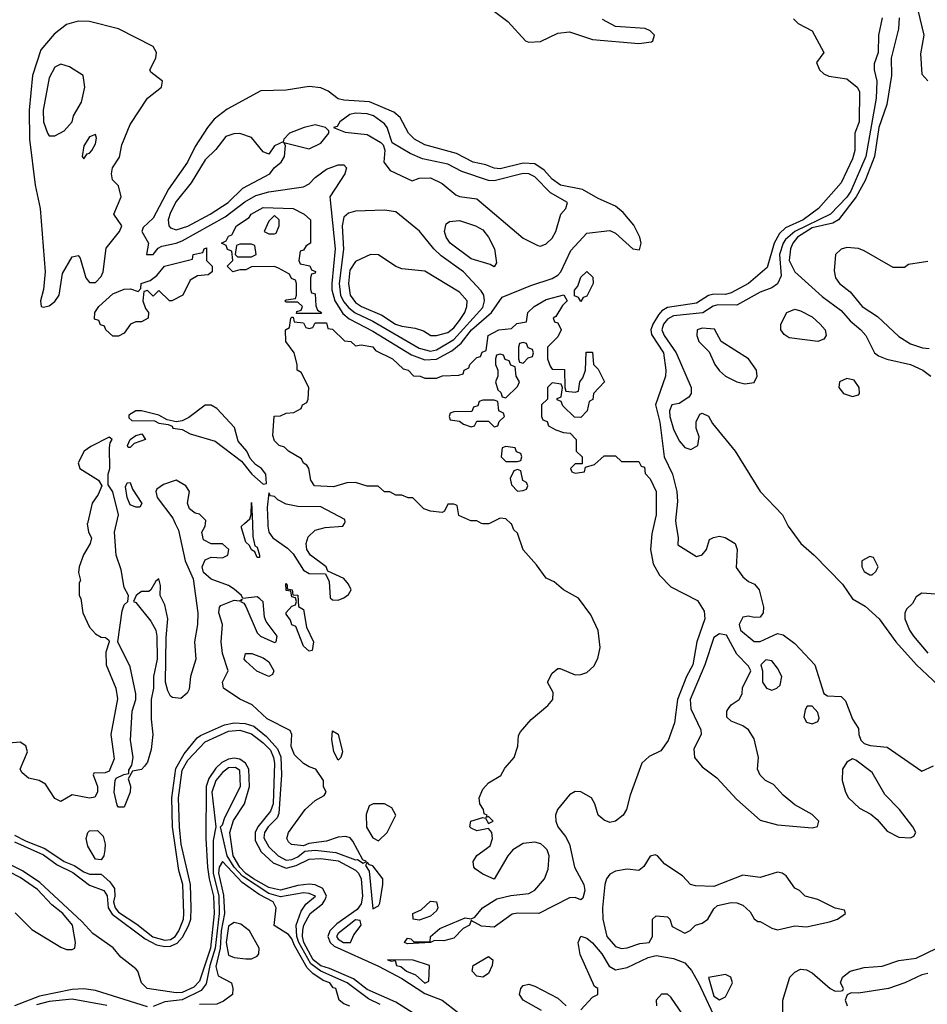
# Model space of a CAD drawing. Header units: inches. Extents: x 2380249 to 2585472, y 382747 to 546448.
# Tile 452 of 626: x 2505368 to 2508509, y 478336 to 481743. Entities that reach past the tile are written whole.
import ezdxf

# ---------------------------------------------------------------- set-up
doc = ezdxf.new("R2010")
doc.units = ezdxf.units.IN
doc.header["$MEASUREMENT"] = 0
doc.layers.add('C5407', color=7, linetype='Continuous')
doc.layers.add('C5408', color=7, linetype='Continuous')

msp = doc.modelspace()

# ---------------------------------------------------------------- linework, layer by layer
at = {"layer": 'C5407', "color": 4}
for points, elevation in [([(2505602.5, 480000), (2505602, 479998), (2505606, 479970), (2505616, 479950), (2505611.3, 479930), (2505588.4, 479891.6), (2505574, 479850), (2505571, 479830), (2505578, 479802), (2505574, 479794), (2505574, 479750), (2505579.8, 479739.8), (2505586.7, 479690), (2505610, 479640.7), (2505630, 479617.3), (2505650, 479606), (2505664.7, 479604.7), (2505676, 479596), (2505678, 479590), (2505666.2, 479553.8), (2505667, 479510), (2505700.3, 479430), (2505706.6, 479393.4), (2505683.8, 479270), (2505695.3, 479184.7), (2505678, 479142), (2505663.6, 479136.4), (2505624.7, 479135.3), (2505622, 479130), (2505637.3, 479090), (2505637.3, 479070), (2505627.5, 479052.5), (2505610, 479049.5), (2505550, 479061.2), (2505510, 479038), (2505490, 479048), (2505457.2, 479097.2), (2505435.3, 479110), (2505398.7, 479118.7), (2505376.6, 479136.6), (2505369.3, 479150), (2505394.5, 479210), (2505389, 479230), (2505370, 479242.7), (2505330, 479239.3)], 8), ([(2505350, 478921.5), (2505390, 478899.8), (2505454.6, 478874.6), (2505521.5, 478830), (2505556.4, 478816.4), (2505590, 478794.7), (2505610, 478785.8), (2505650, 478786), (2505680, 478760), (2505696.5, 478736.5), (2505697.6, 478710), (2505692.9, 478690), (2505697.9, 478670), (2505710, 478655), (2505773.4, 478613.4), (2505829, 478569), (2505870, 478557.5), (2505890, 478559.6), (2505905.7, 478570), (2505918.5, 478590), (2505935.3, 478630), (2505936.1, 478650), (2505933, 478750), (2505918.6, 478798.6), (2505896.9, 478950), (2505893.9, 479050), (2505908.2, 479151.8), (2505937.4, 479202.6), (2505981.6, 479258.4), (2505993.6, 479266.4), (2506076.7, 479303.4), (2506110, 479309.5), (2506147.7, 479307.7), (2506178, 479298), (2506222, 479262), (2506260.3, 479220.3), (2506271.9, 479191.9), (2506274.2, 479130), (2506264.3, 478995.7), (2506258.9, 478981.1), (2506228.1, 478950), (2506214.9, 478930), (2506212.4, 478912.4), (2506230, 478880.4), (2506262, 478850), (2506290, 478834.4), (2506310, 478837.1), (2506330, 478846.4), (2506354.1, 478865.9), (2506390, 478868.8), (2506461.6, 478861.6), (2506530, 478835.3), (2506536.4, 478836.4), (2506556, 478824), (2506568, 478830), (2506555.5, 478835.5), (2506520.5, 478900.5), (2506511.4, 478911.4), (2506496.3, 478916.3), (2506470, 478914), (2506430, 478900.5), (2506368.2, 478891.8), (2506350, 478883.7), (2506308.3, 478888.3), (2506297.6, 478897.6), (2506291.8, 478910), (2506297.6, 478930), (2506356.2, 479010), (2506390, 479040.7), (2506422, 479058), (2506428.7, 479070), (2506419, 479090), (2506419.3, 479110), (2506393.2, 479150), (2506370, 479157), (2506350, 479169.5), (2506319.2, 479199.2), (2506307.9, 479228), (2506309.7, 479269.7), (2506303.8, 479283.8), (2506224.2, 479324.2), (2506172.5, 479372.5), (2506130, 479391.5), (2506072.7, 479430), (2506069.6, 479450), (2506089.5, 479490), (2506069.6, 479550), (2506065.6, 479590), (2506069.5, 479650), (2506057.6, 479690), (2506059.5, 479710), (2506064.2, 479715.8), (2506110, 479734.8), (2506128, 479732), (2506138, 479738), (2506132, 479730), (2506143.5, 479723.5), (2506150, 479712), (2506190, 479621), (2506201, 479610), (2506250, 479588.2), (2506255.3, 479590), (2506258.4, 479610), (2506221, 479661), (2506215.1, 479675.1), (2506210, 479728), (2506199.1, 479739.1), (2506190, 479746), (2506140.2, 479740.2), (2506135.3, 479750), (2506110, 479772.3), (2506090, 479784.5), (2506030, 479807.3), (2506004.5, 479830), (2505999.6, 479850), (2506010, 479874), (2506030, 479883), (2506070, 479881), (2506088, 479890), (2506091.8, 479910), (2506070, 479928.7), (2506030, 479929), (2506003.6, 479943.6), (2505998, 479970), (2506009.3, 479990), (2506010.7, 480000)], 8), ([(2505906.5, 480000), (2505917, 479977), (2505940.2, 479870), (2505968.4, 479808.4), (2505983.9, 479690), (2505983.2, 479650), (2505973.2, 479590), (2505977.3, 479530), (2505958.9, 479470), (2505954, 479426), (2505947.5, 479412.5), (2505926, 479394), (2505897.2, 479397.2), (2505890, 479402), (2505880.4, 479420.4), (2505872.8, 479450), (2505874.7, 479605.3), (2505880.7, 479670), (2505870, 479718), (2505854, 479750), (2505855.5, 479784.5), (2505850, 479808), (2505839.6, 479800.4), (2505822, 479770), (2505815.3, 479764.7), (2505790, 479764), (2505781.4, 479758.6), (2505771.3, 479750), (2505762, 479730), (2505770, 479726), (2505821.6, 479661.6), (2505839.1, 479630), (2505842.4, 479610), (2505844.2, 479530), (2505830.6, 479470), (2505830.5, 479430), (2505823.1, 479390), (2505822.5, 479322.5), (2505828.8, 479270), (2505822.8, 479217.3), (2505810, 479174), (2505799.8, 479160.2), (2505790, 479148), (2505758, 479142), (2505743.6, 479116.4), (2505751, 479091), (2505750.8, 479070), (2505730, 479018), (2505710, 479018), (2505704.7, 479024.7), (2505695.3, 479070), (2505698, 479110), (2505702, 479118), (2505728.4, 479131.6), (2505746, 479134), (2505746, 479146), (2505756.4, 479163.6), (2505761.2, 479190), (2505751.6, 479250), (2505757.6, 479350), (2505769.6, 479390), (2505769.6, 479410), (2505750, 479504), (2505708, 479590), (2505722.5, 479697.5), (2505730, 479718), (2505742, 479730), (2505744, 479750), (2505730, 479778), (2505719.6, 479839.6), (2505701.6, 479890), (2505696.4, 479970), (2505703, 480000)], 8), ([(2506173.2, 480000), (2506175.2, 479955.2), (2506182, 479922), (2506190, 479918), (2506198, 479890), (2506198, 479882), (2506190, 479882), (2506182, 479902), (2506170, 479909), (2506163.7, 479923.7), (2506150, 479935.3), (2506135.3, 479984.7), (2506135.3, 479990), (2506146.4, 480000)], 4), ([(2506226.4, 480000), (2506226.7, 479990), (2506230.4, 479970), (2506243.8, 479950), (2506294.7, 479914.7), (2506314.4, 479894.4), (2506350, 479838), (2506370, 479826.4), (2506426, 479826), (2506438.8, 479798.8), (2506442.5, 479742.5), (2506450, 479736), (2506470, 479734.8), (2506490, 479742.8), (2506506, 479754), (2506515.3, 479770), (2506506, 479790), (2506490, 479809.2), (2506434.6, 479834.6), (2506428.7, 479850), (2506374, 479890), (2506361.2, 479910), (2506359.3, 479930), (2506366.6, 479953.4), (2506390, 479976), (2506425.4, 479985.4), (2506486, 479990), (2506491.6, 480000)], 8), ([(2507563.8, 480000), (2507555.9, 479964.1), (2507550.4, 479910), (2507559.9, 479859.9), (2507581.4, 479821.4), (2507620.6, 479780.6), (2507713.3, 479733.3), (2507736.4, 479696.4), (2507738.4, 479670), (2507711.6, 479590), (2507696.9, 479510), (2507674.9, 479470), (2507644.2, 479390), (2507633.7, 479310), (2507611.8, 479248.2), (2507586.9, 479213.1), (2507546.4, 479193.6), (2507520.4, 479170), (2507480.2, 479059.8), (2507468, 479010), (2507456.3, 478990), (2507429.2, 478969.2), (2507410, 478965.2), (2507390, 478973.2), (2507369.2, 478990), (2507358, 479030), (2507346, 479050), (2507310, 479071.6), (2507290, 479071.8), (2507270, 479060.9), (2507228.5, 479010), (2507222, 478990), (2507222.6, 478970), (2507230.4, 478950), (2507256.9, 478916.9), (2507270.4, 478890), (2507287.2, 478810), (2507319.5, 478750), (2507323.8, 478730), (2507316.7, 478703.3), (2507310, 478697.2), (2507290, 478705.1), (2507270, 478704.2), (2507164.7, 478650), (2507090, 478651.2), (2507072.4, 478647.6), (2507010, 478602.4), (2506966.5, 478606.5), (2506930, 478626), (2506924.7, 478610), (2506902, 478598), (2506870, 478564.4), (2506835.6, 478555.6), (2506803.5, 478556.5), (2506790, 478549.6), (2506710, 478545.6), (2506699, 478550), (2506710, 478564.7), (2506722, 478562), (2506731.6, 478551.6), (2506788, 478552), (2506789, 478570), (2506821.7, 478598.3), (2506910, 478634.8), (2506930, 478631.3), (2506943.1, 478636.9), (2506969.3, 478670), (2507018.9, 478701.1), (2507067.5, 478712.5), (2507130, 478719.1), (2507150, 478730.7), (2507184.5, 478770), (2507196.9, 478803.1), (2507199.7, 478850), (2507193.3, 478870), (2507182.2, 478882.3), (2507170.9, 478890.9), (2507150, 478897.4), (2507110, 478892.6), (2507074.4, 478870), (2507057, 478850), (2507010, 478769), (2506970, 478786.6), (2506944.5, 478804.5), (2506939, 478810), (2506937.2, 478830), (2506949.7, 478850.3), (2506995.4, 478884.6), (2507004.5, 478910), (2507001.2, 478930), (2506990, 478944), (2506950, 478936), (2506930, 478945.2), (2506926, 478950), (2506929.2, 478970), (2506970, 478982), (2506979.6, 478979.6), (2506990, 478962), (2507006, 478970), (2506990, 478986), (2506982, 478982), (2506986, 478990), (2506975.3, 478995.3), (2506973.2, 479010), (2506960.7, 479030), (2506957.6, 479050), (2506970, 479080.7), (2506990, 479102.4), (2507032.4, 479127.6), (2507046.8, 479153.2), (2507079.5, 479190), (2507091.3, 479228.7), (2507094.5, 479265.5), (2507101.2, 479278.8), (2507138.3, 479321.7), (2507196, 479370), (2507212.3, 479390), (2507214.5, 479414.5), (2507194, 479450), (2507210, 479482), (2507230, 479498), (2507238, 479498), (2507290, 479476), (2507310, 479477.3), (2507330, 479484), (2507354.3, 479505.7), (2507368, 479532), (2507376.3, 479570), (2507369.7, 479629.7), (2507343.8, 479683.8), (2507301.2, 479741.2), (2507249.2, 479770), (2507217.6, 479797.6), (2507189.4, 479810), (2507156.6, 479856.6), (2507110, 479908.7), (2507090, 479966), (2507078, 479978), (2507070, 479998), (2507067.7, 480000)], 4), ([(2506994, 480000), (2506990, 479998), (2506970, 479998), (2506966.2, 480000)], 4), ([(2507638.7, 480000), (2507646.8, 479950), (2507645.4, 479925.4), (2507710, 479886), (2507730, 479891.3), (2507744, 479910), (2507755.3, 479944.7), (2507768.4, 479951.6), (2507790, 479956), (2507809.1, 479950.9), (2507844, 479930), (2507850.4, 479910), (2507847, 479847), (2507870, 479814.8), (2507890, 479798.8), (2507911, 479790), (2507926.8, 479770), (2507942, 479710), (2507941, 479690), (2507930, 479675.3), (2507910, 479674), (2507890, 479679), (2507870, 479675.3), (2507858, 479650), (2507862, 479630), (2507910, 479591), (2507930, 479590.8), (2507990, 479618.8), (2508010, 479614), (2508050, 479584.9), (2508118.8, 479510), (2508151, 479411), (2508163.5, 479403.5), (2508210, 479400.7), (2508225.8, 479385.8), (2508250, 479322), (2508270.7, 479290.7), (2508271.3, 479270), (2508278, 479250), (2508290, 479238), (2508311, 479231), (2508370, 479225.5), (2508490, 479142), (2508530, 479161)], 8), ([(2508022.4, 480000), (2508027.3, 479990), (2508070.5, 479930), (2508117.1, 479890), (2508214.9, 479790), (2508250, 479739.1), (2508293.1, 479713.1), (2508342.4, 479670), (2508399.5, 479590), (2508471.7, 479510), (2508584.4, 479404.4)], 12), ([(2508570, 479753.2), (2508490, 479758), (2508470, 479746), (2508456.9, 479723.1), (2508436.9, 479703.1), (2508431.1, 479688.9), (2508431, 479670), (2508447.3, 479630), (2508460.7, 479610), (2508510, 479551)], 16), ([(2505350, 478898.4), (2505450, 478852.5), (2505497.9, 478817.9), (2505552, 478792), (2505610, 478748.3), (2505659.5, 478730), (2505671.2, 478711.2), (2505674.1, 478670), (2505688.2, 478648.2), (2505802.2, 478562.2), (2505841.7, 478541.7), (2505870, 478535.7), (2505890, 478536.6), (2505912.8, 478547.2), (2505931.9, 478568.1), (2505952.6, 478607.4), (2505959.9, 478630), (2505961.7, 478670), (2505958.8, 478750), (2505926.9, 478890), (2505921.1, 478950), (2505917.6, 479050), (2505930, 479146.4), (2505950, 479181), (2506010, 479243.7), (2506090, 479281.1), (2506130, 479284.1), (2506170, 479271.5), (2506210, 479240.9), (2506235.3, 479215.3), (2506246.3, 479190), (2506249.5, 479170), (2506244.5, 479030), (2506236.1, 479003.9), (2506191.8, 478950), (2506182.3, 478930), (2506183.1, 478903.1), (2506203.1, 478863.1), (2506244.9, 478824.9), (2506290, 478806.7), (2506324.3, 478815.7), (2506370, 478838.4), (2506410, 478840.1), (2506470, 478832), (2506530, 478800.5), (2506540.9, 478790), (2506550.1, 478770.1), (2506553.9, 478710), (2506550, 478684), (2506535.6, 478664.4), (2506465.4, 478614.6), (2506440.6, 478590), (2506434.8, 478570), (2506442.7, 478550), (2506456.4, 478536.4), (2506610, 478467.8), (2506690, 478425.4), (2506770, 478373.1), (2506830, 478350.2), (2506886.5, 478306.5)], 4), ([(2506751.1, 478291.1), (2506670, 478343.4), (2506570, 478386.5), (2506523.4, 478423.4), (2506440.1, 478460.1), (2506410, 478469), (2506383.4, 478490), (2506351.7, 478550), (2506346, 478570), (2506347.9, 478592.1), (2506351.4, 478610), (2506373.5, 478650), (2506416, 478684), (2506424.2, 478695.8), (2506429.1, 478710), (2506416.5, 478736.5), (2506390, 478749.1), (2506370, 478751.2), (2506330, 478746.6), (2506270, 478731.2), (2506250, 478734.9), (2506230, 478740.2), (2506177.4, 478770), (2506150, 478788), (2506129.9, 478810), (2506106.3, 478850), (2506095, 478930), (2506107.8, 478972.2), (2506145.5, 479030), (2506163.4, 479090), (2506160.6, 479150), (2506148.8, 479170), (2506130, 479184.5), (2506110, 479187.1), (2506090, 479183.7), (2506067.4, 479172.6), (2506046.5, 479153.5), (2506022.3, 479117.7), (2506013.5, 479090), (2506012.4, 478910), (2506018.2, 478810), (2506023.3, 478770), (2506039.1, 478710), (2506040.5, 478650), (2506028.1, 478530), (2505990, 478416.3), (2505970, 478395), (2505930, 478376.8), (2505910, 478375.8), (2505809.4, 478390), (2505789.3, 478410), (2505776.8, 478450), (2505770, 478458.9), (2505718.4, 478498.4), (2505691.5, 478531.5), (2505620.7, 478580.7), (2505582.7, 478622.7), (2505437.8, 478757.8), (2505377.6, 478797.6), (2505297.1, 478837.1)], 4), ([(2506614.8, 478334.8), (2506574.7, 478354.7), (2506500.9, 478410), (2506410, 478450.4), (2506375.4, 478475.4), (2506333.5, 478550), (2506326.6, 478570), (2506324.1, 478610), (2506341.9, 478658.1), (2506358.2, 478681.8), (2506391, 478710), (2506370, 478719.2), (2506350, 478721.2), (2506270, 478707.7), (2506230, 478719.4), (2506138.8, 478778.8), (2506109.9, 478810), (2506085.4, 478850), (2506062.7, 478950), (2506070, 478957.3), (2506078, 478982), (2506132.3, 479090), (2506130, 479145.2), (2506115.1, 479155.1), (2506090, 479153.8), (2506070, 479137.6), (2506046.6, 479110), (2506032.8, 479070), (2506046.5, 478950), (2506037.2, 478902.8), (2506037.6, 478790), (2506056.9, 478710), (2506058, 478650), (2506044.9, 478530), (2506025.4, 478470), (2506013.1, 478406.9), (2505995.9, 478384.1), (2505930, 478351.1), (2505870, 478344.2), (2505830, 478328)], 8), ([(2505351.8, 478651.8), (2505410, 478594.4), (2505510, 478534), (2505530, 478525.5), (2505550, 478525.5), (2505559, 478530), (2505561.2, 478550), (2505551.1, 478610), (2505517.2, 478650), (2505479.6, 478679.6), (2505430, 478733), (2505370, 478774.7), (2505290, 478814.4)], 8), ([(2506510, 478329.3), (2506490, 478337.2), (2506474, 478350), (2506462, 478390), (2506452.9, 478392.9), (2506440.9, 478410), (2506418.6, 478418.6), (2506382.2, 478442.2), (2506362.4, 478462.4), (2506318.8, 478538.8), (2506310, 478562.6), (2506297.6, 478577.6), (2506248.4, 478608.4), (2506255.8, 478670), (2506245.1, 478690), (2506196.3, 478716.3), (2506137.7, 478757.7), (2506070, 478829.7), (2506058.2, 478810), (2506055.8, 478790), (2506073.5, 478713.5), (2506076.2, 478650), (2506065.5, 478590), (2506061.3, 478530), (2506046.3, 478466.3), (2506054.4, 478434.4), (2506101, 478410), (2506106, 478390), (2506104.7, 478370), (2506073.2, 478346.8), (2506050, 478336), (2505990, 478335.1)], 12), ([(2507310, 478316.3), (2507350, 478361), (2507368, 478370), (2507368, 478390), (2507357.2, 478397.2), (2507307.6, 478507.6), (2507300.9, 478550), (2507310, 478571.3), (2507330, 478564.9), (2507350, 478548), (2507382.6, 478510), (2507408.1, 478468.1), (2507430, 478454.9), (2507470, 478462.6), (2507542.8, 478497.2), (2507570, 478504.6), (2507630, 478493.8), (2507670, 478479.6), (2507692.8, 478452.8), (2507716.6, 478410), (2507784.4, 478264.4)], 4), ([(2508008.7, 478310), (2508009, 478350), (2508033.2, 478430), (2508050, 478446.8), (2508070, 478457.3), (2508090, 478455.5), (2508110, 478444.9), (2508172, 478390), (2508190, 478381), (2508210, 478382), (2508216.4, 478383.6), (2508218, 478390), (2508208, 478410), (2508215.3, 478430), (2508242, 478450), (2508290, 478463), (2508352.3, 478467.7), (2508410, 478487.3), (2508470, 478496), (2508542, 478530)], 4), ([(2508510, 478442), (2508490, 478438), (2508430.4, 478409.6), (2508374, 478390), (2508270, 478374), (2508244.7, 478375.3), (2508231.3, 478368.7), (2508224.7, 478350), (2508231, 478330)], 4), ([(2505810, 478327.6), (2505630, 478383.9), (2505589.8, 478389.8), (2505550, 478386.5), (2505436.5, 478363.5), (2505350.4, 478330)], 8), ([(2507173.9, 478313.9), (2507110, 478349.6), (2507098, 478370), (2507102, 478390), (2507110, 478400.7), (2507130, 478404.9), (2507150, 478398), (2507230, 478357.1), (2507259.3, 478330)], 4), ([(2505670, 478332), (2505550, 478353.8), (2505470, 478345.2), (2505426.4, 478333.6)], 12), ([(2507661.4, 478301.4), (2507620.8, 478360.8), (2507610, 478370.8), (2507588.7, 478371.3), (2507570.2, 478350), (2507571, 478330)], 4)]:
    msp.add_lwpolyline(points, dxfattribs=dict(at, elevation=elevation))
for points, elevation in [([(2508310, 479886), (2508282, 479870), (2508282, 479850), (2508290, 479834), (2508310, 479822), (2508318, 479822), (2508330, 479834), (2508338, 479850), (2508322, 479882)], 16), ([(2506370, 479558), (2506350, 479575.3), (2506323.1, 479643.1), (2506310, 479649), (2506305.2, 479665.2), (2506290, 479686), (2506290, 479692), (2506310, 479714), (2506322, 479718), (2506326, 479730), (2506322, 479742), (2506310, 479746), (2506306, 479766), (2506290, 479768), (2506288.4, 479791.6), (2506294, 479786), (2506294, 479774), (2506311.3, 479770), (2506312.7, 479752.7), (2506330, 479751.3), (2506332.7, 479712.7), (2506350, 479702), (2506360.7, 479640.7), (2506384.7, 479590), (2506379.6, 479560.4)], 4), ([(2507790, 479618), (2507770, 479605.2), (2507738.5, 479510), (2507688.1, 479390), (2507690, 479358.8), (2507725.4, 479285.4), (2507726, 479270), (2507700.3, 479219.7), (2507702.4, 479190), (2507730, 479157.1), (2507779.9, 479119.9), (2507850, 479044.4), (2507930, 478973.4), (2507990, 478957), (2508110, 478946), (2508129, 478951), (2508133.2, 478970), (2508110, 478992.3), (2508050, 479026.6), (2508010, 479059.3), (2507976.2, 479096.2), (2507949, 479110), (2507930, 479129), (2507921.2, 479150), (2507924, 479190), (2507910, 479254), (2507890, 479285.2), (2507870, 479299.3), (2507830, 479315.3), (2507815.3, 479330), (2507815.3, 479350), (2507820.2, 479359.8), (2507830, 479372), (2507858, 479390), (2507868, 479410), (2507868.9, 479431.1), (2507898, 479490), (2507890, 479506), (2507850, 479548), (2507813.2, 479613.2)], 8), ([(2506230, 479469.6), (2506188.3, 479488.3), (2506150, 479523.7), (2506144.5, 479530), (2506149, 479550), (2506171.3, 479550), (2506210, 479534.4), (2506230, 479520.7), (2506247.3, 479490), (2506242.8, 479477.2)], 4), ([(2507950, 479528), (2507932, 479510), (2507938, 479490), (2507938, 479450), (2507952, 479430), (2507970, 479422.8), (2507988, 479430), (2507999.3, 479440.7), (2508005.2, 479470), (2507990, 479499), (2507970, 479524)], 8), ([(2508110, 479368), (2508092.7, 479367.3), (2508085.4, 479354.6), (2508081, 479330), (2508090, 479312), (2508110, 479306), (2508130, 479314), (2508134, 479326), (2508130, 479346)], 8), ([(2506470, 479180.9), (2506455.1, 479210), (2506447.6, 479252.4), (2506450, 479282), (2506470, 479271), (2506484.9, 479210), (2506479.1, 479190)], 4), ([(2508250, 479185.2), (2508230, 479173.2), (2508214.8, 479150), (2508214, 479110), (2508224.9, 479070), (2508235.5, 479050), (2508274.4, 479014.4), (2508313.3, 478993.3), (2508335.3, 478975.3), (2508370, 478935.5), (2508410, 478914), (2508450, 478911.3), (2508462, 478918), (2508468.7, 478930), (2508459, 478950), (2508412.3, 479010), (2508362, 479062), (2508318, 479138), (2508260.9, 479180.9)], 8), ([(2506630, 479029.3), (2506590.9, 479029.1), (2506576.9, 479023.1), (2506567.3, 478992.7), (2506568.2, 478948.2), (2506590, 478911.3), (2506610, 478902), (2506639, 478930), (2506669.2, 478990), (2506655.9, 479015.9)], 8), ([(2505650, 478836), (2505630, 478838), (2505603.5, 478883.5), (2505598.3, 478910), (2505603.6, 478930), (2505610, 478936.4), (2505637.2, 478937.2), (2505657.2, 478917.2), (2505663.7, 478890), (2505663.1, 478870), (2505659.3, 478850)], 8), ([(2507566.4, 478853.6), (2507550, 478848), (2507527.1, 478812.9), (2507510, 478799), (2507470, 478803.7), (2507430, 478797), (2507410, 478786.6), (2507398.4, 478770), (2507392.4, 478750), (2507384.4, 478670), (2507386, 478630), (2507399.3, 478570), (2507430, 478535.5), (2507450, 478528.4), (2507470, 478530.7), (2507514, 478546), (2507546, 478550), (2507558, 478570), (2507558, 478630), (2507570, 478642), (2507610, 478638), (2507618, 478630), (2507625.4, 478605.4), (2507670, 478582), (2507688.4, 478591.6), (2507706, 478610), (2507730, 478616), (2507749.5, 478630.5), (2507770, 478666), (2507782.5, 478677.5), (2507830, 478687.7), (2507850, 478687.3), (2507870, 478678.8), (2507895.9, 478655.9), (2507910, 478632), (2507922, 478622), (2507930, 478622), (2507970, 478598.8), (2507990, 478594), (2508050, 478606.8), (2508090, 478604), (2508170, 478621), (2508198, 478630), (2508226, 478650), (2508222, 478662), (2508190, 478668), (2508130, 478699), (2508086, 478710), (2508066, 478730), (2508050, 478738), (2508020.2, 478780.2), (2508006, 478790), (2507990, 478793.2), (2507930, 478775.1), (2507870, 478782.7), (2507770, 478744), (2507706.3, 478746.3), (2507688.7, 478750), (2507660.9, 478780.9), (2507600.2, 478820.2), (2507575.3, 478850)], 8), ([(2506570, 478828), (2506564, 478816), (2506577, 478797), (2506590, 478666), (2506610, 478676), (2506614, 478686), (2506625.1, 478750), (2506624.5, 478770), (2506590, 478815.1), (2506578, 478818)], 8), ([(2506750, 478627.3), (2506729, 478630), (2506728.7, 478650), (2506757, 478663), (2506790, 478692.7), (2506810.2, 478690.2), (2506814.9, 478670), (2506810, 478659), (2506790, 478641.2)], 4), ([(2506530, 478627.6), (2506470, 478581.3), (2506464.3, 478570), (2506470, 478560.9), (2506488.2, 478550), (2506510, 478549.2), (2506513.2, 478550), (2506523.8, 478576.2), (2506549.6, 478610), (2506545.6, 478625.6)], 8), ([(2506110, 478618.4), (2506090, 478606.6), (2506083, 478550), (2506090, 478505.5), (2506110, 478498), (2506150, 478493), (2506170, 478493.4), (2506190, 478502.8), (2506196, 478510), (2506197, 478530), (2506162.7, 478590), (2506132.7, 478612.7)], 16), ([(2506641, 478490), (2506655.1, 478484.9), (2506666.8, 478486.8), (2506671.3, 478470), (2506687, 478467), (2506706.4, 478450), (2506737.2, 478437.2), (2506770, 478409.1), (2506784, 478416), (2506786, 478470), (2506729, 478489)], 8), ([(2506970, 478429.6), (2506950, 478433.2), (2506933.2, 478450), (2506937.2, 478470), (2506990, 478501.6), (2507004.9, 478490), (2507003.1, 478470), (2506990, 478442.9)], 4), ([(2507810, 478439.3), (2507751.6, 478428.4), (2507770, 478364.4), (2507790, 478351), (2507810, 478362), (2507834, 478410), (2507828.7, 478430)], 8)]:
    msp.add_lwpolyline(points, close=True, dxfattribs=dict(at, elevation=elevation))
at = {"layer": 'C5408', "color": 4}
for points, elevation in [([(2508516, 481984), (2508464.9, 481935.1), (2508454.7, 481890), (2508463.2, 481830), (2508497, 481690), (2508484.9, 481624.9), (2508490, 481554), (2508510, 481532)], 24), ([(2507011.2, 481771.2), (2507057.1, 481737.1), (2507118, 481670), (2507130, 481665.5), (2507170, 481668), (2507230, 481696.3), (2507270, 481700.5), (2507350, 481674.4), (2507510, 481660.5), (2507554, 481666), (2507559, 481670), (2507564, 481690), (2507550, 481704), (2507532.1, 481712.1), (2507430, 481719.5), (2507384.2, 481744.2)], 8), ([(2508046, 481746), (2508062, 481730), (2508110, 481704.7), (2508151, 481630), (2508124.7, 481595.3), (2508136, 481570), (2508150, 481556), (2508167.9, 481547.9), (2508230, 481538.8), (2508266, 481510), (2508274.2, 481494.2), (2508272.2, 481390), (2508258, 481350), (2508257.6, 481290), (2508250, 481262), (2508210, 481179), (2508132.4, 481090), (2508078.7, 481050), (2508017.7, 481022.3), (2507997, 481003), (2507978.4, 480970), (2507954.1, 480885.9), (2507890.3, 480830), (2507830, 480798.3), (2507810, 480792.6), (2507770, 480793.5), (2507751.8, 480788.2), (2507710, 480762.4), (2507610, 480747), (2507590, 480735.4), (2507578.3, 480721.7), (2507558.4, 480690), (2507552, 480670), (2507553.7, 480653.7), (2507595.2, 480590), (2507603.9, 480530), (2507602.4, 480510), (2507568.4, 480410), (2507583.5, 480350), (2507597.8, 480230), (2507627.2, 480170), (2507642, 480110), (2507644.7, 480075.3), (2507637.1, 480010), (2507638.7, 480000)], 8), ([(2508352.4, 481750), (2508339.3, 481690), (2508338, 481630), (2508324.4, 481590), (2508324.4, 481570), (2508334, 481530), (2508331.4, 481471.4), (2508296.1, 481270), (2508244.1, 481150), (2508230, 481128.9), (2508174, 481070), (2508049.7, 481010.3), (2508017.8, 480982.2), (2508009.4, 480970), (2507996.8, 480930), (2508003.1, 480856.9), (2507990, 480829.2), (2507970, 480815.1), (2507930, 480799.6), (2507850, 480755.4), (2507783.9, 480756.1), (2507768.1, 480751.9), (2507731.6, 480728.4), (2507630, 480717.7), (2507610, 480707.1), (2507595.8, 480690), (2507590.3, 480670), (2507598.3, 480650), (2507639.5, 480590), (2507692, 480470), (2507692, 480450), (2507683.6, 480436.4), (2507650, 480415.3), (2507624.7, 480410), (2507616.3, 480390), (2507617.6, 480370), (2507630, 480326), (2507650, 480286), (2507670, 480262.8), (2507690, 480256), (2507714, 480270), (2507719, 480299), (2507709, 480330), (2507709, 480351), (2507722, 480378), (2507730, 480382), (2507751.3, 480371.3), (2507765.4, 480345.4), (2507844, 480250), (2507930.4, 480110.4), (2508007.7, 480030), (2508022.4, 480000)], 12), ([(2508411.3, 481750), (2508409.1, 481710.9), (2508383.6, 481610), (2508384.4, 481550), (2508368.2, 481450), (2508340.4, 481370), (2508326.3, 481270), (2508293.4, 481186.6), (2508262.5, 481130), (2508201.3, 481050), (2508181.4, 481038.6), (2508110, 481022.5), (2508059.3, 480990), (2508043.2, 480970), (2508035.3, 480950), (2508030.3, 480910), (2508050.4, 480870), (2508145.1, 480785.1), (2508210, 480737.3), (2508241.5, 480701.5), (2508278, 480670), (2508296.3, 480650), (2508326, 480590), (2508339.8, 480579.8), (2508368.2, 480568.2), (2508450, 480550.3), (2508493, 480530), (2508520.7, 480510)], 16), ([(2508510, 480906), (2508443.6, 480896.4), (2508430, 480886), (2508390, 480886), (2508290, 480943.7), (2508270, 480951.8), (2508230, 480955.1), (2508210, 480949), (2508191, 480930), (2508186.5, 480873.5), (2508190.4, 480850), (2508204.9, 480830), (2508241.8, 480801.8), (2508282.6, 480750), (2508336.5, 480716.5), (2508410, 480647.3), (2508450, 480621.8), (2508492.3, 480607.7), (2508515.1, 480604.9)], 24), ([(2506966.2, 480000), (2506950, 480008.7), (2506928.9, 480008.9), (2506887.3, 480027.3), (2506882, 480062), (2506870, 480066), (2506850, 480066), (2506838, 480042), (2506830, 480038), (2506790, 480042), (2506766, 480050), (2506728, 480088), (2506712, 480088), (2506690, 480098), (2506670, 480098), (2506648.7, 480108.7), (2506630, 480109), (2506608.9, 480128.9), (2506570, 480129.3), (2506530, 480142), (2506499.6, 480140.4), (2506453.7, 480126.3), (2506388, 480130), (2506375.3, 480150), (2506368.7, 480190), (2506362, 480202), (2506350, 480208.7), (2506343.1, 480223.1), (2506298, 480250), (2506284, 480264), (2506266, 480270), (2506250, 480286), (2506244, 480304), (2506248.9, 480371.1), (2506270, 480372), (2506290, 480382), (2506316.4, 480383.6), (2506342, 480398), (2506346, 480410), (2506362, 480418), (2506366, 480430), (2506368, 480470), (2506342, 480522), (2506328, 480530), (2506328, 480550), (2506318, 480590), (2506288.7, 480630), (2506288, 480670), (2506302, 480678), (2506306, 480710), (2506310, 480714), (2506314, 480714), (2506318, 480698), (2506350, 480694), (2506358, 480678), (2506370, 480674), (2506382, 480678), (2506390, 480694), (2506430, 480694), (2506434, 480674), (2506450, 480672), (2506492, 480632), (2506514, 480630), (2506530, 480614), (2506550, 480618), (2506590, 480610.5), (2506598.8, 480598.8), (2506658, 480570), (2506694.8, 480534.8), (2506712, 480530), (2506731.1, 480511.1), (2506754, 480510), (2506770, 480502), (2506810, 480502), (2506830.9, 480510.9), (2506887.3, 480512.7), (2506902, 480518), (2506906, 480530), (2506922, 480538), (2506926, 480550), (2506950, 480574), (2506962, 480578), (2506968, 480592), (2506982, 480598), (2506988.7, 480650), (2507026, 480670), (2507070, 480674), (2507088.4, 480691.6), (2507122, 480698), (2507126, 480730), (2507148, 480750), (2507190, 480774.8), (2507251, 480791), (2507262, 480770), (2507246, 480754), (2507223.6, 480716.4), (2507214, 480710), (2507218, 480698), (2507230, 480694), (2507242, 480670), (2507230, 480646), (2507194, 480610), (2507194, 480570), (2507203.6, 480543.6), (2507210, 480534), (2507252.7, 480532.7), (2507254, 480470), (2507258, 480458), (2507290, 480454), (2507302, 480458), (2507306, 480490), (2507316.4, 480503.6), (2507326, 480530), (2507328, 480592), (2507350, 480592), (2507354, 480550), (2507370, 480534), (2507392, 480490), (2507354, 480450), (2507351.6, 480428.4), (2507338, 480422), (2507332, 480390), (2507310, 480366), (2507287.3, 480367.3), (2507247.3, 480407.3), (2507242, 480422), (2507227.3, 480427.3), (2507227.3, 480432.7), (2507242, 480438), (2507246, 480470), (2507242, 480482), (2507210, 480486), (2507194, 480470), (2507194, 480430), (2507174, 480410), (2507174, 480370), (2507178, 480358), (2507192.7, 480352.7), (2507198, 480338), (2507223.6, 480323.6), (2507250, 480314), (2507272.7, 480312.7), (2507294, 480290), (2507294, 480250), (2507314, 480230), (2507314, 480206), (2507290, 480206), (2507274, 480190), (2507278, 480178), (2507290, 480174), (2507322, 480178), (2507326, 480194), (2507356.4, 480203.6), (2507390, 480234), (2507430, 480234), (2507450, 480214), (2507510, 480214), (2507518, 480198), (2507530, 480194), (2507532.7, 480172.7), (2507550, 480154), (2507570.7, 480110), (2507570.4, 480030), (2507563.8, 480000)], 4), ([(2505703, 480000), (2505709.7, 480030), (2505690, 480108.7), (2505673.6, 480133.6), (2505674, 480170), (2505679.7, 480190), (2505678.7, 480261.3), (2505681.2, 480278.8), (2505688, 480290), (2505678, 480298), (2505613.7, 480266.3), (2505591.3, 480250), (2505570.8, 480210), (2505576, 480190), (2505641, 480150), (2505652, 480130), (2505639.9, 480100.1), (2505619.1, 480070), (2505602.5, 480000)], 8), ([(2506010.7, 480000), (2506012, 480010), (2505990, 480032.3), (2505975.5, 480035.5), (2505955.3, 480050), (2505949.2, 480070), (2505955.1, 480110), (2505942.7, 480130), (2505910, 480149.5), (2505865.8, 480134.2), (2505842, 480118), (2505839.1, 480110), (2505844.2, 480090), (2505898.2, 480018.2), (2505906.5, 480000)], 8), ([(2506491.6, 480000), (2506494.6, 480005.4), (2506493.6, 480013.6), (2506410, 480057), (2506330, 480058.4), (2506290, 480067), (2506261.1, 480081.1), (2506250, 480093.2), (2506235.3, 480095.3), (2506230, 480106), (2506224.8, 480055.2), (2506226.4, 480000)], 8), ([(2506146.4, 480000), (2506164, 480016), (2506169.1, 480030.9), (2506170, 480072), (2506173.2, 480000)], 4), ([(2507067.7, 480000), (2507050, 480015.3), (2507030, 480018), (2506994, 480000)], 4)]:
    msp.add_lwpolyline(points, dxfattribs=dict(at, elevation=elevation))
for points, elevation in [([(2505570, 481738.3), (2505530, 481726.3), (2505486.8, 481693.2), (2505441.4, 481638.6), (2505412.6, 481550), (2505401.3, 481430), (2505401.5, 481330), (2505421.7, 481170), (2505439, 481090), (2505455.8, 480870), (2505450.4, 480809.7), (2505440.5, 480770), (2505442, 480750), (2505450, 480748), (2505470, 480753.4), (2505490, 480767.7), (2505505.1, 480790), (2505515.6, 480864.4), (2505550, 480922), (2505570, 480926.8), (2505577.3, 480917.3), (2505596.3, 480850), (2505610, 480834), (2505630, 480833.4), (2505650, 480854.8), (2505656.3, 480870), (2505667.2, 480952.8), (2505713.2, 481010), (2505721.2, 481030), (2505693.2, 481070), (2505719.3, 481130), (2505710, 481168), (2505689.2, 481189.2), (2505685.2, 481210), (2505689, 481230), (2505712.9, 481267.1), (2505720.9, 481310), (2505750, 481380.7), (2505810, 481471), (2505859, 481510), (2505862, 481530), (2505822, 481562), (2505818, 481570), (2505839, 481610), (2505841.2, 481630), (2505829.3, 481650), (2505710, 481711.5), (2505610, 481737.4)], 8), ([(2505510, 481588.7), (2505490, 481579), (2505470, 481542), (2505448.9, 481430), (2505450.5, 481390), (2505464, 481350), (2505470, 481341), (2505490, 481341), (2505521.5, 481358.5), (2505549, 481390), (2505554, 481410), (2505582, 481458), (2505593.2, 481510), (2505588, 481550), (2505540.2, 481580.2)], 12), ([(2506370, 481512.3), (2506290, 481498.7), (2506202.8, 481497.3), (2506086.1, 481433.9), (2506041.2, 481398.8), (2506017.4, 481370), (2505975.6, 481304.4), (2505948.4, 481250), (2505883.2, 481156.8), (2505830, 481056), (2505795.5, 481024.5), (2505790.6, 481010), (2505814, 480970), (2505807.3, 480930), (2505830, 480931), (2505847, 480953), (2505860.1, 480959.9), (2505910, 480969.2), (2505930, 480977.5), (2506078.8, 481061.2), (2506147.6, 481112.4), (2506185.6, 481134.4), (2506230, 481147.5), (2506350, 481164.9), (2506370, 481174.8), (2506390, 481197.3), (2506430, 481225.5), (2506470, 481240.7), (2506490, 481241), (2506498.8, 481230), (2506493.4, 481210), (2506440.7, 481130), (2506459.8, 480950), (2506447.8, 480830), (2506448.1, 480808.1), (2506458.6, 480770), (2506486.2, 480726.2), (2506508.2, 480708.2), (2506590, 480665.6), (2506723.6, 480583.6), (2506770, 480565.6), (2506810, 480568.3), (2506863, 480597), (2506895.8, 480624.2), (2506930.8, 480670), (2507000.9, 480730), (2507037.1, 480782.9), (2507136.8, 480823.2), (2507210, 480846.9), (2507230, 480859.5), (2507240.5, 480870), (2507275.1, 480944.9), (2507330, 481004), (2507410, 481014), (2507430, 481004.4), (2507490, 480950.4), (2507513.1, 480946.9), (2507518, 480970), (2507514, 480990), (2507492.5, 481032.5), (2507455.6, 481075.6), (2507430, 481097.6), (2507370, 481124.7), (2507315.7, 481155.7), (2507239.5, 481170), (2507210, 481191.2), (2507182.6, 481222.6), (2507150, 481243.8), (2507110, 481246.2), (2507030, 481227.1), (2507010, 481228.9), (2506980.6, 481240.6), (2506937.2, 481250), (2506879.8, 481279.8), (2506770, 481309.8), (2506734, 481330), (2506713.3, 481350), (2506684.4, 481404.4), (2506663.1, 481423.1), (2506578.3, 481458.3), (2506490, 481464.4), (2506470, 481469.6), (2506435.7, 481495.7), (2506410, 481506.9)], 8), ([(2506530, 481419.7), (2506510, 481414.7), (2506476, 481390), (2506466.4, 481373.6), (2506454, 481370), (2506493.7, 481353.7), (2506570, 481345.5), (2506618, 481318), (2506626, 481310), (2506631.1, 481291.1), (2506627.7, 481250), (2506650, 481221), (2506726, 481186), (2506750, 481194.8), (2506790, 481196.3), (2506830, 481176), (2506876.8, 481136.8), (2506890, 481130.8), (2506950, 481122.8), (2507110, 480987.3), (2507161.1, 480961.1), (2507170, 480959.1), (2507190, 480967.3), (2507210, 480987.3), (2507223.7, 481010), (2507240.9, 481070), (2507257.2, 481090), (2507264, 481110), (2507204.4, 481144.4), (2507150, 481199.7), (2507130, 481209.7), (2507110, 481210.7), (2507010, 481185.6), (2506990, 481187), (2506898, 481218), (2506850, 481243.6), (2506762, 481262), (2506719.6, 481279.6), (2506656.5, 481316.5), (2506639.5, 481370), (2506630, 481382.7), (2506592.7, 481410), (2506570, 481417.7)], 12), ([(2506390, 481379.3), (2506352, 481370), (2506302, 481350), (2506282, 481330), (2506279.6, 481320.4), (2506250, 481306), (2506230, 481278), (2506210, 481286), (2506170, 481335.3), (2506130, 481348.7), (2506108.4, 481348.4), (2506081.4, 481338.6), (2506046.2, 481293.8), (2506010, 481258), (2505961.8, 481178.2), (2505910, 481114), (2505890, 481076), (2505882, 481050), (2505883.8, 481030), (2505890, 481023), (2505910, 481016.4), (2505950, 481029.1), (2506026.6, 481070), (2506089.4, 481110), (2506139.6, 481160.4), (2506234, 481210), (2506249.1, 481230.9), (2506272.7, 481250), (2506284, 481270), (2506287.3, 481307.3), (2506282, 481318), (2506370, 481296), (2506410, 481316), (2506438, 481350), (2506438, 481358), (2506426, 481370)], 12), ([(2505630, 481346), (2505610, 481338), (2505590, 481306), (2505584.7, 481270), (2505590, 481262), (2505601.2, 481278.8), (2505610, 481281), (2505617.2, 481290), (2505630, 481314), (2505633.6, 481333.6)], 12), ([(2506326, 480726), (2506327.3, 480732.7), (2506342, 480738), (2506346, 480750), (2506330, 480766), (2506290, 480766), (2506286, 480770), (2506290, 480774), (2506322, 480778), (2506326, 480790), (2506326, 480830), (2506322, 480842), (2506308, 480848), (2506302, 480862), (2506263.1, 480883.1), (2506250, 480888.7), (2506170, 480888), (2506150, 480878), (2506130, 480878), (2506106, 480870), (2506086, 480890), (2506106, 480910), (2506102, 480942), (2506087.3, 480947.3), (2506082, 480962), (2506066, 480970), (2506082, 480978), (2506090, 480994), (2506102, 480998), (2506118, 481030), (2506162, 481058), (2506169.2, 481070), (2506210, 481093), (2506314, 481090), (2506352, 481070), (2506374, 481050), (2506374, 480970), (2506359.6, 480960.4), (2506350, 480946), (2506338, 480942), (2506334, 480910), (2506338, 480898), (2506371.6, 480891.6), (2506378, 480878), (2506391.3, 480871.3), (2506390, 480866), (2506378, 480862), (2506374, 480850), (2506374, 480810), (2506378, 480798), (2506390, 480794), (2506392.7, 480752.7), (2506398, 480738), (2506412, 480730), (2506410, 480726)], 4), ([(2506630, 481083.7), (2506530, 481080.7), (2506506.1, 481073.9), (2506490, 481059.3), (2506483.9, 481030), (2506488.7, 480948.7), (2506472.9, 480830), (2506478.4, 480790), (2506488.3, 480768.3), (2506506.4, 480746.4), (2506528.7, 480728.7), (2506590, 480699.8), (2506750, 480606.2), (2506790, 480596.3), (2506810, 480601), (2506870, 480636), (2506970, 480747.4), (2506976.4, 480770), (2506973.5, 480790), (2506965.2, 480805.2), (2506903.6, 480870), (2506826, 480926), (2506800.7, 480950), (2506751.4, 481011.4), (2506670, 481078)], 12), ([(2506250, 481066), (2506230, 481046), (2506214, 481010), (2506230, 481002), (2506250, 481002), (2506255.3, 481004.7), (2506266, 481030), (2506266, 481050)], 4), ([(2507010, 480888), (2506996.4, 480896.4), (2506930, 480915.6), (2506857, 480970), (2506844.2, 480990), (2506838.4, 481010), (2506843.6, 481036.4), (2506855.1, 481044.9), (2506890, 481047.7), (2506944.7, 481030), (2506970, 481015.5), (2506990.4, 480990), (2507010.7, 480950), (2507018, 480902)], 8), ([(2505886, 480770), (2505850, 480806), (2505830, 480786), (2505810, 480806), (2505798, 480802), (2505794, 480770), (2505803.6, 480743.6), (2505814, 480730), (2505812, 480710), (2505790, 480698), (2505770, 480698), (2505751, 480689), (2505730, 480658), (2505710, 480648), (2505690, 480648), (2505666, 480670), (2505662, 480682), (2505647.3, 480687.3), (2505642, 480702), (2505627.3, 480707.3), (2505628, 480730), (2505642, 480750), (2505690, 480794), (2505730, 480811), (2505751.3, 480811.3), (2505778, 480802), (2505787.3, 480812.7), (2505788, 480830), (2505819, 480841), (2505842, 480858), (2505869.2, 480890), (2505966, 480914), (2505968, 480930), (2506002, 480938), (2506006, 480950), (2506014, 480954), (2506014, 480910), (2506034, 480890), (2506034, 480870), (2506019.6, 480860.4), (2505983.6, 480856.4), (2505958, 480842), (2505932, 480790), (2505894, 480770)], 4), ([(2506170, 480966), (2506130, 480966), (2506118, 480962), (2506114, 480930), (2506122, 480922), (2506170, 480922), (2506186, 480930), (2506182, 480962)], 4), ([(2506582, 480930), (2506530, 480906), (2506510, 480876), (2506505.2, 480830), (2506511.6, 480790), (2506530, 480764.7), (2506550.5, 480750), (2506620.9, 480720.9), (2506668.4, 480690), (2506690, 480682.3), (2506735.9, 480675.9), (2506765.8, 480665.8), (2506790.7, 480650.7), (2506810.6, 480650.6), (2506850, 480660.9), (2506870, 480676.5), (2506890, 480702), (2506908.2, 480730), (2506915.1, 480750), (2506916.2, 480770), (2506890, 480800.7), (2506770, 480872.3), (2506690, 480881.2), (2506669.4, 480889.4), (2506610, 480929)], 16), ([(2507310, 480768), (2507302, 480782), (2507287.3, 480787.3), (2507287.3, 480807.3), (2507299, 480821), (2507310, 480852), (2507330, 480872), (2507351.6, 480851.6), (2507352, 480830), (2507330, 480786), (2507318, 480782)], 4), ([(2508130, 480629), (2508030, 480642), (2508013.6, 480653.6), (2508002, 480670), (2508002, 480690), (2508022, 480730), (2508050, 480741), (2508070, 480736), (2508110, 480714.8), (2508138, 480690), (2508154.8, 480670), (2508158, 480650), (2508150, 480638)], 12), ([(2507730, 480675.1), (2507712, 480670), (2507711.3, 480650), (2507718, 480630), (2507753.7, 480593.7), (2507773, 480550), (2507790, 480528), (2507810.7, 480510), (2507850, 480490.4), (2507876.6, 480483.4), (2507910, 480487.3), (2507919.3, 480510), (2507917, 480530), (2507890, 480569.3), (2507795.3, 480630), (2507772.1, 480672.1)], 16), ([(2507110, 480626), (2507098, 480622), (2507094, 480610), (2507094, 480570), (2507098, 480558), (2507110, 480554), (2507127.3, 480572.7), (2507142, 480578), (2507146, 480590), (2507142, 480602), (2507127.3, 480607.3), (2507122, 480622)], 4), ([(2507030, 480586), (2507018, 480582), (2507014, 480570), (2507014, 480550), (2507022, 480530), (2507022, 480510), (2507014, 480490), (2507022, 480462), (2507032.7, 480452.7), (2507038, 480438), (2507050, 480434), (2507090, 480474), (2507098, 480490), (2507086, 480510), (2507082, 480542), (2507067.3, 480547.3), (2507062, 480562), (2507047.3, 480567.3), (2507042, 480582)], 4), ([(2508230, 480501.2), (2508204.7, 480490), (2508202.8, 480470), (2508218, 480450), (2508250, 480438.8), (2508270, 480444.7), (2508274, 480450), (2508273.2, 480470), (2508255.5, 480495.5)], 16), ([(2506030, 480409.2), (2506010, 480409.2), (2505953.7, 480366.3), (2505930, 480354.5), (2505910, 480352), (2505878.6, 480358.6), (2505850, 480374.5), (2505790, 480389.4), (2505770, 480389.4), (2505745.2, 480374.8), (2505745.2, 480365.2), (2505756.3, 480356.3), (2505834.4, 480354.4), (2505850, 480346.7), (2505882, 480342), (2505896, 480336), (2505898, 480330), (2505930, 480324.6), (2505957.3, 480310), (2506044, 480284), (2506135.6, 480215.6), (2506170.7, 480170), (2506210, 480136), (2506222, 480138), (2506219.3, 480170), (2506205.2, 480190), (2506183.9, 480203.9), (2506165.1, 480225.1), (2506153.6, 480250), (2506124.4, 480284.4), (2506111.5, 480331.5), (2506050, 480397.2)], 8), ([(2507010, 480426), (2506970, 480426), (2506958, 480422), (2506952.7, 480407.3), (2506938, 480402), (2506932.7, 480387.3), (2506870, 480386), (2506858, 480382), (2506854, 480370), (2506858, 480358), (2506890, 480354), (2506903.6, 480343.6), (2506930, 480334), (2506942, 480338), (2506950, 480354), (2506990, 480354), (2507010, 480334), (2507022, 480338), (2507027.3, 480352.7), (2507046, 480370), (2507042, 480382), (2507026, 480390), (2507022, 480422)], 4), ([(2505750, 480262.7), (2505743.2, 480263.2), (2505741.2, 480270), (2505749.7, 480290), (2505770, 480304), (2505790.8, 480310), (2505802.8, 480290), (2505764, 480276)], 4), ([(2507050, 480266), (2507038, 480262), (2507034, 480230), (2507050, 480214), (2507090, 480214), (2507102, 480218), (2507106, 480230), (2507102, 480242), (2507087.3, 480247.3), (2507082, 480262)], 4), ([(2507090, 480186), (2507078, 480182), (2507064.7, 480155.3), (2507070, 480134), (2507090, 480112), (2507110, 480114), (2507122, 480118), (2507126, 480130), (2507122, 480142), (2507108.4, 480148.4), (2507102, 480182)], 4), ([(2505770, 480056), (2505750, 480064.5), (2505739.7, 480090), (2505734, 480126), (2505740.2, 480139.8), (2505750, 480141), (2505758, 480118), (2505791, 480069), (2505790, 480066), (2505783.6, 480056.4)], 4)]:
    msp.add_lwpolyline(points, close=True, dxfattribs=dict(at, elevation=elevation))

doc.saveas('drawing.dxf')
